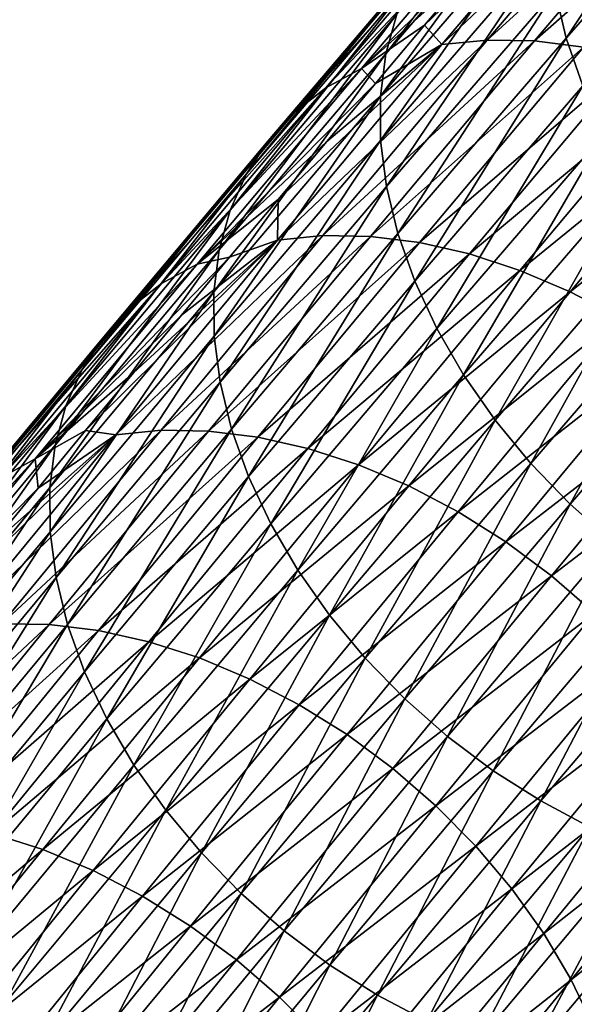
# Model space of a CAD drawing. Header units: millimetres. Extents: x -99 to 221, y -61 to 39.
# Tile 298 of 656: x 27.39 to 30.67, y -30.46 to -24.64. Entities that reach past the tile are written whole.
import ezdxf

# ---------------------------------------------------------------- set-up
doc = ezdxf.new("R2010")
doc.units = ezdxf.units.MM
doc.header["$LTSCALE"] = 33.374815
doc.layers.add('65', color=7, linetype='CONTINUOUS')
doc.layers.add('66', color=7, linetype='CONTINUOUS')

msp = doc.modelspace()

# ---------------------------------------------------------------- linework, layer by layer
at = {"layer": '65', "linetype": 'Continuous'}
for points in [[(30.8682, -23.6304, -41.0866), (29.8844, -24.7882, -39.6543), (31.1347, -23.6049, -40.8824), (30.8682, -23.6304, -41.0866)], [(31.1347, -23.6049, -40.8824), (29.8844, -24.7882, -39.6543), (30.1513, -24.7623, -39.4506), (31.1347, -23.6049, -40.8824)], [(31.1347, -23.6049, -40.8824), (30.1513, -24.7623, -39.4506), (31.4142, -23.6108, -40.6946), (31.1347, -23.6049, -40.8824)], [(31.4142, -23.6108, -40.6946), (30.1513, -24.7623, -39.4506), (30.4312, -24.7678, -39.2634), (31.4142, -23.6108, -40.6946)], [(31.4142, -23.6108, -40.6946), (30.4312, -24.7678, -39.2634), (31.7031, -23.6482, -40.5256), (31.4142, -23.6108, -40.6946)], [(30.0735, -24.3317, -40.4977), (29.7826, -24.675, -40.0736), (30.8682, -23.6304, -41.0866), (30.0735, -24.3317, -40.4977)], [(30.8682, -23.6304, -41.0866), (29.7826, -24.675, -40.0736), (29.8844, -24.7882, -39.6543), (30.8682, -23.6304, -41.0866)], [(31.7031, -23.6482, -40.5256), (30.4312, -24.7678, -39.2634), (30.7205, -24.8047, -39.0951), (31.7031, -23.6482, -40.5256)], [(29.7826, -24.675, -40.0736), (29.4928, -25.0181, -39.6504), (29.8844, -24.7882, -39.6543), (29.7826, -24.675, -40.0736)], [(29.8844, -24.7882, -39.6543), (28.9145, -25.9436, -38.2334), (30.1513, -24.7623, -39.4506), (29.8844, -24.7882, -39.6543)], [(30.1513, -24.7623, -39.4506), (28.9145, -25.9436, -38.2334), (29.1817, -25.9174, -38.0301), (30.1513, -24.7623, -39.4506)], [(30.1513, -24.7623, -39.4506), (29.1817, -25.9174, -38.0301), (30.4312, -24.7678, -39.2634), (30.1513, -24.7623, -39.4506)], [(30.4312, -24.7678, -39.2634), (29.1817, -25.9174, -38.0301), (29.4619, -25.9224, -37.8435), (30.4312, -24.7678, -39.2634)], [(30.4312, -24.7678, -39.2634), (29.4619, -25.9224, -37.8435), (30.7205, -24.8047, -39.0951), (30.4312, -24.7678, -39.2634)], [(29.8844, -24.7882, -39.6543), (28.9171, -25.7037, -38.8072), (28.9145, -25.9436, -38.2334), (29.8844, -24.7882, -39.6543)], [(29.2043, -25.3611, -39.2283), (28.9171, -25.7037, -38.8072), (29.8844, -24.7882, -39.6543), (29.2043, -25.3611, -39.2283)], [(29.4928, -25.0181, -39.6504), (29.2043, -25.3611, -39.2283), (29.8844, -24.7882, -39.6543), (29.4928, -25.0181, -39.6504)], [(30.7205, -24.8047, -39.0951), (29.4619, -25.9224, -37.8435), (29.7517, -25.9588, -37.6759), (30.7205, -24.8047, -39.0951)], [(30.7205, -24.8047, -39.0951), (29.7517, -25.9588, -37.6759), (31.0157, -24.8724, -38.9478), (30.7205, -24.8047, -39.0951)], [(31.0157, -24.8724, -38.9478), (29.7517, -25.9588, -37.6759), (30.0474, -26.0259, -37.5293), (31.0157, -24.8724, -38.9478)], [(31.0157, -24.8724, -38.9478), (30.0474, -26.0259, -37.5293), (31.313, -24.9701, -38.8235), (31.0157, -24.8724, -38.9478)], [(31.313, -24.9701, -38.8235), (30.0474, -26.0259, -37.5293), (30.3453, -26.123, -37.4058), (31.313, -24.9701, -38.8235)], [(31.313, -24.9701, -38.8235), (30.3453, -26.123, -37.4058), (31.6087, -25.0966, -38.7236), (31.313, -24.9701, -38.8235)], [(31.6087, -25.0966, -38.7236), (30.3453, -26.123, -37.4058), (30.6415, -26.2488, -37.3067), (31.6087, -25.0966, -38.7236)], [(31.6087, -25.0966, -38.7236), (30.6415, -26.2488, -37.3067), (31.899, -25.2503, -38.6494), (31.6087, -25.0966, -38.7236)], [(31.899, -25.2503, -38.6494), (30.6415, -26.2488, -37.3067), (30.9325, -26.4017, -37.2334), (31.899, -25.2503, -38.6494)], [(28.9171, -25.7037, -38.8072), (28.631, -26.0459, -38.3871), (28.9145, -25.9436, -38.2334), (28.9171, -25.7037, -38.8072)], [(28.9145, -25.9436, -38.2334), (27.9587, -27.0943, -36.8247), (29.1817, -25.9174, -38.0301), (28.9145, -25.9436, -38.2334)], [(29.1817, -25.9174, -38.0301), (27.9587, -27.0943, -36.8247), (28.2262, -27.0677, -36.6219), (29.1817, -25.9174, -38.0301)], [(29.1817, -25.9174, -38.0301), (28.2262, -27.0677, -36.6219), (29.4619, -25.9224, -37.8435), (29.1817, -25.9174, -38.0301)], [(29.4619, -25.9224, -37.8435), (28.2262, -27.0677, -36.6219), (28.5068, -27.0723, -36.4358), (29.4619, -25.9224, -37.8435)], [(29.4619, -25.9224, -37.8435), (28.5068, -27.0723, -36.4358), (29.7517, -25.9588, -37.6759), (29.4619, -25.9224, -37.8435)], [(28.9145, -25.9436, -38.2334), (27.7804, -27.0699, -37.1335), (27.9587, -27.0943, -36.8247), (28.9145, -25.9436, -38.2334)], [(28.0627, -26.7291, -37.5502), (27.7804, -27.0699, -37.1335), (28.9145, -25.9436, -38.2334), (28.0627, -26.7291, -37.5502)], [(28.3462, -26.3877, -37.9681), (28.0627, -26.7291, -37.5502), (28.9145, -25.9436, -38.2334), (28.3462, -26.3877, -37.9681)], [(28.631, -26.0459, -38.3871), (28.3462, -26.3877, -37.9681), (28.9145, -25.9436, -38.2334), (28.631, -26.0459, -38.3871)], [(29.7517, -25.9588, -37.6759), (28.5068, -27.0723, -36.4358), (28.7971, -27.1081, -36.2688), (29.7517, -25.9588, -37.6759)], [(29.7517, -25.9588, -37.6759), (28.7971, -27.1081, -36.2688), (30.0474, -26.0259, -37.5293), (29.7517, -25.9588, -37.6759)], [(30.0474, -26.0259, -37.5293), (28.7971, -27.1081, -36.2688), (29.0932, -27.1747, -36.1229), (30.0474, -26.0259, -37.5293)], [(30.0474, -26.0259, -37.5293), (29.0932, -27.1747, -36.1229), (30.3453, -26.123, -37.4058), (30.0474, -26.0259, -37.5293)], [(30.3453, -26.123, -37.4058), (29.0932, -27.1747, -36.1229), (29.3915, -27.2712, -36.0001), (30.3453, -26.123, -37.4058)], [(30.3453, -26.123, -37.4058), (29.3915, -27.2712, -36.0001), (30.6415, -26.2488, -37.3067), (30.3453, -26.123, -37.4058)], [(30.6415, -26.2488, -37.3067), (29.3915, -27.2712, -36.0001), (29.6883, -27.3964, -35.9018), (30.6415, -26.2488, -37.3067)], [(30.6415, -26.2488, -37.3067), (29.6883, -27.3964, -35.9018), (30.9325, -26.4017, -37.2334), (30.6415, -26.2488, -37.3067)], [(30.9325, -26.4017, -37.2334), (29.6883, -27.3964, -35.9018), (29.9798, -27.5487, -35.8293), (30.9325, -26.4017, -37.2334)], [(30.9325, -26.4017, -37.2334), (29.9798, -27.5487, -35.8293), (31.2144, -26.5799, -37.1868), (30.9325, -26.4017, -37.2334)], [(31.2144, -26.5799, -37.1868), (29.9798, -27.5487, -35.8293), (30.2622, -27.7263, -35.7835), (31.2144, -26.5799, -37.1868)], [(31.2144, -26.5799, -37.1868), (30.2622, -27.7263, -35.7835), (31.4838, -26.7811, -37.1675), (31.2144, -26.5799, -37.1868)], [(31.4838, -26.7811, -37.1675), (30.2622, -27.7263, -35.7835), (30.5322, -27.9268, -35.765), (31.4838, -26.7811, -37.1675)], [(31.4838, -26.7811, -37.1675), (30.5322, -27.9268, -35.765), (31.7372, -27.0027, -37.1756), (31.4838, -26.7811, -37.1675)], [(31.7372, -27.0027, -37.1756), (30.5322, -27.9268, -35.765), (30.7861, -28.1477, -35.7739), (31.7372, -27.0027, -37.1756)], [(27.2196, -27.7496, -36.3034), (26.9412, -28.0883, -35.8902), (27.9587, -27.0943, -36.8247), (27.2196, -27.7496, -36.3034)], [(27.9587, -27.0943, -36.8247), (26.9412, -28.0883, -35.8902), (27.0173, -28.2379, -35.429), (27.9587, -27.0943, -36.8247)], [(27.9587, -27.0943, -36.8247), (27.0173, -28.2379, -35.429), (28.2262, -27.0677, -36.6219), (27.9587, -27.0943, -36.8247)], [(28.2262, -27.0677, -36.6219), (27.0173, -28.2379, -35.429), (27.2852, -28.2109, -35.2267), (28.2262, -27.0677, -36.6219)], [(27.4994, -27.41, -36.7179), (27.2196, -27.7496, -36.3034), (27.9587, -27.0943, -36.8247), (27.4994, -27.41, -36.7179)], [(28.2262, -27.0677, -36.6219), (27.2852, -28.2109, -35.2267), (28.5068, -27.0723, -36.4358), (28.2262, -27.0677, -36.6219)], [(28.5068, -27.0723, -36.4358), (27.2852, -28.2109, -35.2267), (27.5662, -28.2151, -35.0412), (28.5068, -27.0723, -36.4358)], [(27.7804, -27.0699, -37.1335), (27.4994, -27.41, -36.7179), (27.9587, -27.0943, -36.8247), (27.7804, -27.0699, -37.1335)], [(28.5068, -27.0723, -36.4358), (27.5662, -28.2151, -35.0412), (28.7971, -27.1081, -36.2688), (28.5068, -27.0723, -36.4358)], [(28.7971, -27.1081, -36.2688), (27.5662, -28.2151, -35.0412), (27.8568, -28.2504, -34.8748), (28.7971, -27.1081, -36.2688)], [(28.7971, -27.1081, -36.2688), (27.8568, -28.2504, -34.8748), (29.0932, -27.1747, -36.1229), (28.7971, -27.1081, -36.2688)], [(29.0932, -27.1747, -36.1229), (27.8568, -28.2504, -34.8748), (28.1533, -28.3165, -34.7295), (29.0932, -27.1747, -36.1229)], [(29.0932, -27.1747, -36.1229), (28.1533, -28.3165, -34.7295), (29.3915, -27.2712, -36.0001), (29.0932, -27.1747, -36.1229)], [(29.3915, -27.2712, -36.0001), (28.1533, -28.3165, -34.7295), (28.4521, -28.4125, -34.6073), (29.3915, -27.2712, -36.0001)], [(29.3915, -27.2712, -36.0001), (28.4521, -28.4125, -34.6073), (29.6883, -27.3964, -35.9018), (29.3915, -27.2712, -36.0001)], [(29.6883, -27.3964, -35.9018), (28.4521, -28.4125, -34.6073), (28.7493, -28.5371, -34.5097), (29.6883, -27.3964, -35.9018)], [(29.6883, -27.3964, -35.9018), (28.7493, -28.5371, -34.5097), (29.9798, -27.5487, -35.8293), (29.6883, -27.3964, -35.9018)], [(29.9798, -27.5487, -35.8293), (28.7493, -28.5371, -34.5097), (29.0413, -28.6889, -34.4379), (29.9798, -27.5487, -35.8293)], [(29.9798, -27.5487, -35.8293), (29.0413, -28.6889, -34.4379), (30.2622, -27.7263, -35.7835), (29.9798, -27.5487, -35.8293)], [(30.2622, -27.7263, -35.7835), (29.0413, -28.6889, -34.4379), (29.3242, -28.8658, -34.3928), (30.2622, -27.7263, -35.7835)], [(30.2622, -27.7263, -35.7835), (29.3242, -28.8658, -34.3928), (30.5322, -27.9268, -35.765), (30.2622, -27.7263, -35.7835)], [(30.5322, -27.9268, -35.765), (29.3242, -28.8658, -34.3928), (29.5946, -29.0657, -34.3749), (30.5322, -27.9268, -35.765)], [(30.5322, -27.9268, -35.765), (29.5946, -29.0657, -34.3749), (30.7861, -28.1477, -35.7739), (30.5322, -27.9268, -35.765)], [(30.7861, -28.1477, -35.7739), (29.5946, -29.0657, -34.3749), (29.8491, -29.2861, -34.3846), (30.7861, -28.1477, -35.7739)], [(30.7861, -28.1477, -35.7739), (29.8491, -29.2861, -34.3846), (31.021, -28.3863, -35.8103), (30.7861, -28.1477, -35.7739)], [(27.2852, -28.2109, -35.2267), (26.359, -29.3447, -33.8456), (27.5662, -28.2151, -35.0412), (27.2852, -28.2109, -35.2267)], [(27.5662, -28.2151, -35.0412), (26.359, -29.3447, -33.8456), (26.6403, -29.3484, -33.6605), (27.5662, -28.2151, -35.0412)], [(27.5662, -28.2151, -35.0412), (26.6403, -29.3484, -33.6605), (27.8568, -28.2504, -34.8748), (27.5662, -28.2151, -35.0412)], [(27.8568, -28.2504, -34.8748), (26.6403, -29.3484, -33.6605), (26.9313, -29.3833, -33.4946), (27.8568, -28.2504, -34.8748)], [(27.8568, -28.2504, -34.8748), (26.9313, -29.3833, -33.4946), (28.1533, -28.3165, -34.7295), (27.8568, -28.2504, -34.8748)], [(28.1533, -28.3165, -34.7295), (26.9313, -29.3833, -33.4946), (27.2282, -29.4489, -33.35), (28.1533, -28.3165, -34.7295)], [(28.1533, -28.3165, -34.7295), (27.2282, -29.4489, -33.35), (28.4521, -28.4125, -34.6073), (28.1533, -28.3165, -34.7295)], [(28.4521, -28.4125, -34.6073), (27.2282, -29.4489, -33.35), (27.5274, -29.5444, -33.2283), (28.4521, -28.4125, -34.6073)], [(28.4521, -28.4125, -34.6073), (27.5274, -29.5444, -33.2283), (28.7493, -28.5371, -34.5097), (28.4521, -28.4125, -34.6073)], [(31.021, -28.3863, -35.8103), (29.8491, -29.2861, -34.3846), (30.0843, -29.5242, -34.4217), (31.021, -28.3863, -35.8103)], [(31.021, -28.3863, -35.8103), (30.0843, -29.5242, -34.4217), (31.2337, -28.6396, -35.8736), (31.021, -28.3863, -35.8103)], [(28.7493, -28.5371, -34.5097), (27.5274, -29.5444, -33.2283), (27.825, -29.6686, -33.1313), (28.7493, -28.5371, -34.5097)], [(28.7493, -28.5371, -34.5097), (27.825, -29.6686, -33.1313), (29.0413, -28.6889, -34.4379), (28.7493, -28.5371, -34.5097)], [(31.2337, -28.6396, -35.8736), (30.0843, -29.5242, -34.4217), (30.2975, -29.7769, -34.4856), (31.2337, -28.6396, -35.8736)], [(31.2337, -28.6396, -35.8736), (30.2975, -29.7769, -34.4856), (31.4217, -28.9043, -35.9631), (31.2337, -28.6396, -35.8736)], [(29.0413, -28.6889, -34.4379), (27.825, -29.6686, -33.1313), (28.1173, -29.8198, -33.0601), (29.0413, -28.6889, -34.4379)], [(29.0413, -28.6889, -34.4379), (28.1173, -29.8198, -33.0601), (29.3242, -28.8658, -34.3928), (29.0413, -28.6889, -34.4379)], [(29.3242, -28.8658, -34.3928), (28.1173, -29.8198, -33.0601), (28.4007, -29.9963, -33.0156), (29.3242, -28.8658, -34.3928)], [(29.3242, -28.8658, -34.3928), (28.4007, -29.9963, -33.0156), (29.5946, -29.0657, -34.3749), (29.3242, -28.8658, -34.3928)], [(31.4217, -28.9043, -35.9631), (30.2975, -29.7769, -34.4856), (30.4859, -30.0411, -34.5757), (31.4217, -28.9043, -35.9631)], [(31.4217, -28.9043, -35.9631), (30.4859, -30.0411, -34.5757), (31.5825, -29.1771, -36.0776), (31.4217, -28.9043, -35.9631)], [(29.5946, -29.0657, -34.3749), (28.4007, -29.9963, -33.0156), (28.6715, -30.1957, -32.9983), (29.5946, -29.0657, -34.3749)], [(29.5946, -29.0657, -34.3749), (28.6715, -30.1957, -32.9983), (29.8491, -29.2861, -34.3846), (29.5946, -29.0657, -34.3749)], [(31.5825, -29.1771, -36.0776), (30.4859, -30.0411, -34.5757), (30.6471, -30.3135, -34.6907), (31.5825, -29.1771, -36.0776)], [(31.5825, -29.1771, -36.0776), (30.6471, -30.3135, -34.6907), (31.7141, -29.4546, -36.2157), (31.5825, -29.1771, -36.0776)], [(29.8491, -29.2861, -34.3846), (28.6715, -30.1957, -32.9983), (28.9263, -30.4157, -33.0085), (29.8491, -29.2861, -34.3846)], [(29.8491, -29.2861, -34.3846), (28.9263, -30.4157, -33.0085), (30.0843, -29.5242, -34.4217), (29.8491, -29.2861, -34.3846)], [(27.2282, -29.4489, -33.35), (26.3182, -30.5697, -31.9852), (27.5274, -29.5444, -33.2283), (27.2282, -29.4489, -33.35)], [(31.7141, -29.4546, -36.2157), (30.6471, -30.3135, -34.6907), (30.7791, -30.5906, -34.8293), (31.7141, -29.4546, -36.2157)], [(27.5274, -29.5444, -33.2283), (26.3182, -30.5697, -31.9852), (26.6177, -30.6647, -31.8641), (27.5274, -29.5444, -33.2283)], [(27.5274, -29.5444, -33.2283), (26.6177, -30.6647, -31.8641), (27.825, -29.6686, -33.1313), (27.5274, -29.5444, -33.2283)], [(30.0843, -29.5242, -34.4217), (28.9263, -30.4157, -33.0085), (29.1619, -30.6533, -33.0461), (30.0843, -29.5242, -34.4217)], [(30.0843, -29.5242, -34.4217), (29.1619, -30.6533, -33.0461), (30.2975, -29.7769, -34.4856), (30.0843, -29.5242, -34.4217)], [(27.825, -29.6686, -33.1313), (26.6177, -30.6647, -31.8641), (26.9156, -30.7884, -31.7675), (27.825, -29.6686, -33.1313)], [(27.825, -29.6686, -33.1313), (26.9156, -30.7884, -31.7675), (28.1173, -29.8198, -33.0601), (27.825, -29.6686, -33.1313)], [(30.2975, -29.7769, -34.4856), (29.1619, -30.6533, -33.0461), (29.3755, -30.9056, -33.1106), (30.2975, -29.7769, -34.4856)], [(30.2975, -29.7769, -34.4856), (29.3755, -30.9056, -33.1106), (30.4859, -30.0411, -34.5757), (30.2975, -29.7769, -34.4856)], [(28.1173, -29.8198, -33.0601), (26.9156, -30.7884, -31.7675), (27.2083, -30.9393, -31.6968), (28.1173, -29.8198, -33.0601)], [(28.1173, -29.8198, -33.0601), (27.2083, -30.9393, -31.6968), (28.4007, -29.9963, -33.0156), (28.1173, -29.8198, -33.0601)], [(28.4007, -29.9963, -33.0156), (27.2083, -30.9393, -31.6968), (27.492, -31.1153, -31.6528), (28.4007, -29.9963, -33.0156)], [(28.4007, -29.9963, -33.0156), (27.492, -31.1153, -31.6528), (28.6715, -30.1957, -32.9983), (28.4007, -29.9963, -33.0156)], [(30.4859, -30.0411, -34.5757), (29.3755, -30.9056, -33.1106), (29.5641, -31.1694, -33.2011), (30.4859, -30.0411, -34.5757)], [(30.4859, -30.0411, -34.5757), (29.5641, -31.1694, -33.2011), (30.6471, -30.3135, -34.6907), (30.4859, -30.0411, -34.5757)], [(28.6715, -30.1957, -32.9983), (27.492, -31.1153, -31.6528), (27.7631, -31.3144, -31.6359), (28.6715, -30.1957, -32.9983)], [(28.6715, -30.1957, -32.9983), (27.7631, -31.3144, -31.6359), (28.9263, -30.4157, -33.0085), (28.6715, -30.1957, -32.9983)], [(30.6471, -30.3135, -34.6907), (29.5641, -31.1694, -33.2011), (29.7256, -31.4415, -33.3165), (30.6471, -30.3135, -34.6907)], [(30.6471, -30.3135, -34.6907), (29.7256, -31.4415, -33.3165), (30.7791, -30.5906, -34.8293), (30.6471, -30.3135, -34.6907)], [(28.9263, -30.4157, -33.0085), (27.7631, -31.3144, -31.6359), (28.0182, -31.534, -31.6466), (28.9263, -30.4157, -33.0085)], [(28.9263, -30.4157, -33.0085), (28.0182, -31.534, -31.6466), (29.1619, -30.6533, -33.0461), (28.9263, -30.4157, -33.0085)]]:
    msp.add_3dface(points, dxfattribs=at)
at = {"layer": '66', "linetype": 'Continuous'}
for points in [[(31.5602, -23.3203, -46.4873), (30.619, -24.7514, -45.2156), (30.5524, -24.4726, -45.039), (31.5602, -23.3203, -46.4873)], [(31.6261, -23.6, -46.6628), (30.619, -24.7514, -45.2156), (31.5602, -23.3203, -46.4873), (31.6261, -23.6, -46.6628)], [(30.5503, -23.686, -44.4117), (29.5535, -24.8432, -42.9698), (30.6155, -23.4515, -44.179), (30.5503, -23.686, -44.4117)], [(30.6155, -23.4515, -44.179), (29.5535, -24.8432, -42.9698), (29.6184, -24.6091, -42.7365), (30.6155, -23.4515, -44.179)], [(31.6261, -23.6, -46.6628), (30.7176, -25.0328, -45.3722), (30.619, -24.7514, -45.2156), (31.6261, -23.6, -46.6628)], [(30.5178, -23.9365, -44.6344), (29.5215, -25.0931, -43.1932), (30.5503, -23.686, -44.4117), (30.5178, -23.9365, -44.6344)], [(30.5503, -23.686, -44.4117), (29.5215, -25.0931, -43.1932), (29.5535, -24.8432, -42.9698), (30.5503, -23.686, -44.4117)], [(30.1842, -23.887, -41.7647), (29.1999, -25.0454, -40.3316), (30.3933, -23.7713, -41.5274), (30.1842, -23.887, -41.7647)], [(29.1999, -25.0454, -40.3316), (29.4091, -24.9296, -40.0945), (30.3933, -23.7713, -41.5274), (29.1999, -25.0454, -40.3316)], [(29.4091, -24.9296, -40.0945), (30.3657, -23.9882, -40.9228), (30.3933, -23.7713, -41.5274), (29.4091, -24.9296, -40.0945)], [(30, -24.0305, -42.0073), (29.0156, -25.189, -40.5742), (30.1842, -23.887, -41.7647), (30, -24.0305, -42.0073)], [(30.1842, -23.887, -41.7647), (29.0156, -25.189, -40.5742), (29.1999, -25.0454, -40.3316), (30.1842, -23.887, -41.7647)], [(30.5178, -23.9365, -44.6344), (29.5227, -25.3558, -43.4039), (29.5215, -25.0931, -43.1932), (30.5178, -23.9365, -44.6344)], [(30.5185, -24.1998, -44.8444), (29.5227, -25.3558, -43.4039), (30.5178, -23.9365, -44.6344), (30.5185, -24.1998, -44.8444)], [(30.0735, -24.3317, -40.4977), (30.3657, -23.9882, -40.9228), (29.4091, -24.9296, -40.0945), (30.0735, -24.3317, -40.4977)], [(29.843, -24.2002, -42.2522), (28.8587, -25.3586, -40.8192), (30, -24.0305, -42.0073), (29.843, -24.2002, -42.2522)], [(30, -24.0305, -42.0073), (28.8587, -25.3586, -40.8192), (29.0156, -25.189, -40.5742), (30, -24.0305, -42.0073)], [(29.7153, -24.3939, -42.4963), (28.7311, -25.5521, -41.0635), (29.843, -24.2002, -42.2522), (29.7153, -24.3939, -42.4963)], [(29.843, -24.2002, -42.2522), (28.7311, -25.5521, -41.0635), (28.8587, -25.3586, -40.8192), (29.843, -24.2002, -42.2522)], [(30.5185, -24.1998, -44.8444), (29.5572, -25.6278, -43.5994), (29.5227, -25.3558, -43.4039), (30.5185, -24.1998, -44.8444)], [(30.5524, -24.4726, -45.039), (29.5572, -25.6278, -43.5994), (30.5185, -24.1998, -44.8444), (30.5524, -24.4726, -45.039)], [(29.7826, -24.675, -40.0736), (30.0735, -24.3317, -40.4977), (29.4091, -24.9296, -40.0945), (29.7826, -24.675, -40.0736)], [(29.6184, -24.6091, -42.7365), (28.6344, -25.767, -41.3041), (29.7153, -24.3939, -42.4963), (29.6184, -24.6091, -42.7365)], [(29.7153, -24.3939, -42.4963), (28.6344, -25.767, -41.3041), (28.7311, -25.5521, -41.0635), (29.7153, -24.3939, -42.4963)], [(30.5524, -24.4726, -45.039), (29.6245, -25.9059, -43.777), (29.5572, -25.6278, -43.5994), (30.5524, -24.4726, -45.039)], [(30.619, -24.7514, -45.2156), (29.6245, -25.9059, -43.777), (30.5524, -24.4726, -45.039), (30.619, -24.7514, -45.2156)], [(29.5535, -24.8432, -42.9698), (28.5699, -26.0007, -41.5378), (29.6184, -24.6091, -42.7365), (29.5535, -24.8432, -42.9698)], [(29.6184, -24.6091, -42.7365), (28.5699, -26.0007, -41.5378), (28.6344, -25.767, -41.3041), (29.6184, -24.6091, -42.7365)], [(29.4928, -25.0181, -39.6504), (29.7826, -24.675, -40.0736), (29.4091, -24.9296, -40.0945), (29.4928, -25.0181, -39.6504)], [(30.619, -24.7514, -45.2156), (29.7238, -26.1864, -43.9347), (29.6245, -25.9059, -43.777), (30.619, -24.7514, -45.2156)], [(30.7176, -25.0328, -45.3722), (29.7238, -26.1864, -43.9347), (30.619, -24.7514, -45.2156), (30.7176, -25.0328, -45.3722)], [(29.5215, -25.0931, -43.1932), (28.5382, -26.2502, -41.7618), (29.5535, -24.8432, -42.9698), (29.5215, -25.0931, -43.1932)], [(29.5535, -24.8432, -42.9698), (28.5382, -26.2502, -41.7618), (28.5699, -26.0007, -41.5378), (29.5535, -24.8432, -42.9698)], [(29.1999, -25.0454, -40.3316), (28.2293, -26.2015, -38.9098), (29.4091, -24.9296, -40.0945), (29.1999, -25.0454, -40.3316)], [(28.2293, -26.2015, -38.9098), (28.4387, -26.0856, -38.6729), (29.4091, -24.9296, -40.0945), (28.2293, -26.2015, -38.9098)], [(28.4387, -26.0856, -38.6729), (29.4928, -25.0181, -39.6504), (29.4091, -24.9296, -40.0945), (28.4387, -26.0856, -38.6729)], [(29.0156, -25.189, -40.5742), (28.045, -26.3451, -39.1524), (29.1999, -25.0454, -40.3316), (29.0156, -25.189, -40.5742)], [(29.1999, -25.0454, -40.3316), (28.045, -26.3451, -39.1524), (28.2293, -26.2015, -38.9098), (29.1999, -25.0454, -40.3316)], [(29.2043, -25.3611, -39.2283), (29.4928, -25.0181, -39.6504), (28.4387, -26.0856, -38.6729), (29.2043, -25.3611, -39.2283)], [(30.7176, -25.0328, -45.3722), (29.8538, -26.4659, -44.0703), (29.7238, -26.1864, -43.9347), (30.7176, -25.0328, -45.3722)], [(30.8468, -25.3132, -45.5067), (29.8538, -26.4659, -44.0703), (30.7176, -25.0328, -45.3722), (30.8468, -25.3132, -45.5067)], [(29.5215, -25.0931, -43.1932), (28.5399, -26.5123, -41.9732), (28.5382, -26.2502, -41.7618), (29.5215, -25.0931, -43.1932)], [(29.5227, -25.3558, -43.4039), (28.5399, -26.5123, -41.9732), (29.5215, -25.0931, -43.1932), (29.5227, -25.3558, -43.4039)], [(28.8587, -25.3586, -40.8192), (27.8882, -26.5147, -39.3974), (29.0156, -25.189, -40.5742), (28.8587, -25.3586, -40.8192)], [(29.0156, -25.189, -40.5742), (27.8882, -26.5147, -39.3974), (28.045, -26.3451, -39.1524), (29.0156, -25.189, -40.5742)], [(28.7311, -25.5521, -41.0635), (27.7606, -26.7081, -39.6418), (28.8587, -25.3586, -40.8192), (28.7311, -25.5521, -41.0635)], [(28.8587, -25.3586, -40.8192), (27.7606, -26.7081, -39.6418), (27.8882, -26.5147, -39.3974), (28.8587, -25.3586, -40.8192)], [(29.5227, -25.3558, -43.4039), (28.5749, -26.7837, -42.1694), (28.5399, -26.5123, -41.9732), (29.5227, -25.3558, -43.4039)], [(29.5572, -25.6278, -43.5994), (28.5749, -26.7837, -42.1694), (29.5227, -25.3558, -43.4039), (29.5572, -25.6278, -43.5994)], [(30.8468, -25.3132, -45.5067), (30.0128, -26.7408, -44.1822), (29.8538, -26.4659, -44.0703), (30.8468, -25.3132, -45.5067)], [(31.0051, -25.589, -45.6174), (30.0128, -26.7408, -44.1822), (30.8468, -25.3132, -45.5067), (31.0051, -25.589, -45.6174)], [(28.9171, -25.7037, -38.8072), (29.2043, -25.3611, -39.2283), (28.4387, -26.0856, -38.6729), (28.9171, -25.7037, -38.8072)], [(28.6344, -25.767, -41.3041), (27.6641, -26.9229, -39.8826), (28.7311, -25.5521, -41.0635), (28.6344, -25.767, -41.3041)], [(28.7311, -25.5521, -41.0635), (27.6641, -26.9229, -39.8826), (27.7606, -26.7081, -39.6418), (28.7311, -25.5521, -41.0635)], [(31.0051, -25.589, -45.6174), (30.199, -27.0077, -44.2689), (30.0128, -26.7408, -44.1822), (31.0051, -25.589, -45.6174)], [(31.1904, -25.8569, -45.703), (30.199, -27.0077, -44.2689), (31.0051, -25.589, -45.6174), (31.1904, -25.8569, -45.703)], [(29.5572, -25.6278, -43.5994), (28.6428, -27.0611, -42.3479), (28.5749, -26.7837, -42.1694), (29.5572, -25.6278, -43.5994)], [(29.6245, -25.9059, -43.777), (28.6428, -27.0611, -42.3479), (29.5572, -25.6278, -43.5994), (29.6245, -25.9059, -43.777)], [(28.631, -26.0459, -38.3871), (28.9171, -25.7037, -38.8072), (28.4387, -26.0856, -38.6729), (28.631, -26.0459, -38.3871)], [(28.5699, -26.0007, -41.5378), (27.5997, -27.1563, -40.1166), (28.6344, -25.767, -41.3041), (28.5699, -26.0007, -41.5378)], [(28.6344, -25.767, -41.3041), (27.5997, -27.1563, -40.1166), (27.6641, -26.9229, -39.8826), (28.6344, -25.767, -41.3041)], [(31.1904, -25.8569, -45.703), (30.4098, -27.2632, -44.3295), (30.199, -27.0077, -44.2689), (31.1904, -25.8569, -45.703)], [(31.4005, -26.1133, -45.7623), (30.4098, -27.2632, -44.3295), (31.1904, -25.8569, -45.703), (31.4005, -26.1133, -45.7623)], [(29.6245, -25.9059, -43.777), (28.7426, -27.3409, -42.5064), (28.6428, -27.0611, -42.3479), (29.6245, -25.9059, -43.777)], [(29.7238, -26.1864, -43.9347), (28.7426, -27.3409, -42.5064), (29.6245, -25.9059, -43.777), (29.7238, -26.1864, -43.9347)], [(28.5382, -26.2502, -41.7618), (27.5684, -27.4054, -40.3411), (28.5699, -26.0007, -41.5378), (28.5382, -26.2502, -41.7618)], [(28.5699, -26.0007, -41.5378), (27.5684, -27.4054, -40.3411), (27.5997, -27.1563, -40.1166), (28.5699, -26.0007, -41.5378)], [(27.4824, -27.2368, -37.2635), (28.631, -26.0459, -38.3871), (28.4387, -26.0856, -38.6729), (27.4824, -27.2368, -37.2635)], [(28.3462, -26.3877, -37.9681), (28.631, -26.0459, -38.3871), (27.4824, -27.2368, -37.2635), (28.3462, -26.3877, -37.9681)], [(28.2293, -26.2015, -38.9098), (27.2729, -27.3529, -37.5002), (28.4387, -26.0856, -38.6729), (28.2293, -26.2015, -38.9098)], [(27.2729, -27.3529, -37.5002), (27.4824, -27.2368, -37.2635), (28.4387, -26.0856, -38.6729), (27.2729, -27.3529, -37.5002)], [(31.4005, -26.1133, -45.7623), (30.6428, -27.5041, -44.363), (30.4098, -27.2632, -44.3295), (31.4005, -26.1133, -45.7623)], [(31.6326, -26.3551, -45.7947), (30.6428, -27.5041, -44.363), (31.4005, -26.1133, -45.7623), (31.6326, -26.3551, -45.7947)], [(28.045, -26.3451, -39.1524), (27.0885, -27.4967, -37.7426), (28.2293, -26.2015, -38.9098), (28.045, -26.3451, -39.1524)], [(28.2293, -26.2015, -38.9098), (27.0885, -27.4967, -37.7426), (27.2729, -27.3529, -37.5002), (28.2293, -26.2015, -38.9098)], [(29.7238, -26.1864, -43.9347), (28.8733, -27.6197, -42.643), (28.7426, -27.3409, -42.5064), (29.7238, -26.1864, -43.9347)], [(29.8538, -26.4659, -44.0703), (28.8733, -27.6197, -42.643), (29.7238, -26.1864, -43.9347), (29.8538, -26.4659, -44.0703)], [(28.5382, -26.2502, -41.7618), (27.5704, -27.6671, -40.553), (27.5684, -27.4054, -40.3411), (28.5382, -26.2502, -41.7618)], [(28.5399, -26.5123, -41.9732), (27.5704, -27.6671, -40.553), (28.5382, -26.2502, -41.7618), (28.5399, -26.5123, -41.9732)], [(27.8882, -26.5147, -39.3974), (26.9316, -27.6663, -37.9875), (28.045, -26.3451, -39.1524), (27.8882, -26.5147, -39.3974)], [(28.045, -26.3451, -39.1524), (26.9316, -27.6663, -37.9875), (27.0885, -27.4967, -37.7426), (28.045, -26.3451, -39.1524)], [(28.0627, -26.7291, -37.5502), (28.3462, -26.3877, -37.9681), (27.4824, -27.2368, -37.2635), (28.0627, -26.7291, -37.5502)], [(31.6326, -26.3551, -45.7947), (30.8948, -27.7273, -44.3692), (30.6428, -27.5041, -44.363), (31.6326, -26.3551, -45.7947)], [(29.8538, -26.4659, -44.0703), (29.033, -27.8938, -42.7559), (28.8733, -27.6197, -42.643), (29.8538, -26.4659, -44.0703)], [(30.0128, -26.7408, -44.1822), (29.033, -27.8938, -42.7559), (29.8538, -26.4659, -44.0703), (30.0128, -26.7408, -44.1822)], [(27.7606, -26.7081, -39.6418), (26.8041, -27.8597, -38.232), (27.8882, -26.5147, -39.3974), (27.7606, -26.7081, -39.6418)], [(27.8882, -26.5147, -39.3974), (26.8041, -27.8597, -38.232), (26.9316, -27.6663, -37.9875), (27.8882, -26.5147, -39.3974)], [(28.5399, -26.5123, -41.9732), (27.6058, -27.938, -40.7498), (27.5704, -27.6671, -40.553), (28.5399, -26.5123, -41.9732)], [(28.5749, -26.7837, -42.1694), (27.6058, -27.938, -40.7498), (28.5399, -26.5123, -41.9732), (28.5749, -26.7837, -42.1694)], [(27.6641, -26.9229, -39.8826), (26.7076, -28.0743, -38.4729), (27.7606, -26.7081, -39.6418), (27.6641, -26.9229, -39.8826)], [(27.7606, -26.7081, -39.6418), (26.7076, -28.0743, -38.4729), (26.8041, -27.8597, -38.232), (27.7606, -26.7081, -39.6418)], [(27.7804, -27.0699, -37.1335), (28.0627, -26.7291, -37.5502), (27.4824, -27.2368, -37.2635), (27.7804, -27.0699, -37.1335)], [(30.0128, -26.7408, -44.1822), (29.2199, -28.1598, -42.8437), (29.033, -27.8938, -42.7559), (30.0128, -26.7408, -44.1822)], [(30.199, -27.0077, -44.2689), (29.2199, -28.1598, -42.8437), (30.0128, -26.7408, -44.1822), (30.199, -27.0077, -44.2689)], [(28.5749, -26.7837, -42.1694), (27.6741, -28.2149, -40.929), (27.6058, -27.938, -40.7498), (28.5749, -26.7837, -42.1694)], [(28.6428, -27.0611, -42.3479), (27.6741, -28.2149, -40.929), (28.5749, -26.7837, -42.1694), (28.6428, -27.0611, -42.3479)], [(27.5997, -27.1563, -40.1166), (26.6434, -28.3075, -38.7072), (27.6641, -26.9229, -39.8826), (27.5997, -27.1563, -40.1166)], [(27.6641, -26.9229, -39.8826), (26.6434, -28.3075, -38.7072), (26.7076, -28.0743, -38.4729), (27.6641, -26.9229, -39.8826)], [(30.199, -27.0077, -44.2689), (29.4315, -28.4145, -42.9053), (29.2199, -28.1598, -42.8437), (30.199, -27.0077, -44.2689)], [(30.4098, -27.2632, -44.3295), (29.4315, -28.4145, -42.9053), (30.199, -27.0077, -44.2689), (30.4098, -27.2632, -44.3295)], [(27.4994, -27.41, -36.7179), (27.7804, -27.0699, -37.1335), (27.4824, -27.2368, -37.2635), (27.4994, -27.41, -36.7179)], [(28.6428, -27.0611, -42.3479), (27.7745, -28.4941, -41.0883), (27.6741, -28.2149, -40.929), (28.6428, -27.0611, -42.3479)], [(28.7426, -27.3409, -42.5064), (27.7745, -28.4941, -41.0883), (28.6428, -27.0611, -42.3479), (28.7426, -27.3409, -42.5064)], [(27.5684, -27.4054, -40.3411), (26.6122, -28.5564, -38.9319), (27.5997, -27.1563, -40.1166), (27.5684, -27.4054, -40.3411)], [(27.5997, -27.1563, -40.1166), (26.6122, -28.5564, -38.9319), (26.6434, -28.3075, -38.7072), (27.5997, -27.1563, -40.1166)], [(26.3309, -28.4974, -36.1035), (26.5405, -28.3811, -35.8671), (27.4824, -27.2368, -37.2635), (26.3309, -28.4974, -36.1035)], [(27.2729, -27.3529, -37.5002), (26.3309, -28.4974, -36.1035), (27.4824, -27.2368, -37.2635), (27.2729, -27.3529, -37.5002)], [(26.5405, -28.3811, -35.8671), (27.4994, -27.41, -36.7179), (27.4824, -27.2368, -37.2635), (26.5405, -28.3811, -35.8671)], [(30.4098, -27.2632, -44.3295), (29.6651, -28.6545, -42.94), (29.4315, -28.4145, -42.9053), (30.4098, -27.2632, -44.3295)], [(30.6428, -27.5041, -44.363), (29.6651, -28.6545, -42.94), (30.4098, -27.2632, -44.3295), (30.6428, -27.5041, -44.363)], [(28.7426, -27.3409, -42.5064), (27.9057, -28.7721, -41.2257), (27.7745, -28.4941, -41.0883), (28.7426, -27.3409, -42.5064)], [(28.8733, -27.6197, -42.643), (27.9057, -28.7721, -41.2257), (28.7426, -27.3409, -42.5064), (28.8733, -27.6197, -42.643)], [(27.2196, -27.7496, -36.3034), (27.4994, -27.41, -36.7179), (26.5405, -28.3811, -35.8671), (27.2196, -27.7496, -36.3034)], [(27.5684, -27.4054, -40.3411), (26.6145, -28.8178, -39.1442), (26.6122, -28.5564, -38.9319), (27.5684, -27.4054, -40.3411)], [(27.5704, -27.6671, -40.553), (26.6145, -28.8178, -39.1442), (27.5684, -27.4054, -40.3411), (27.5704, -27.6671, -40.553)], [(30.6428, -27.5041, -44.363), (29.9179, -28.8769, -42.9472), (29.6651, -28.6545, -42.94), (30.6428, -27.5041, -44.363)], [(30.8948, -27.7273, -44.3692), (29.9179, -28.8769, -42.9472), (30.6428, -27.5041, -44.363), (30.8948, -27.7273, -44.3692)], [(28.8733, -27.6197, -42.643), (28.066, -29.0455, -41.3394), (27.9057, -28.7721, -41.2257), (28.8733, -27.6197, -42.643)], [(29.033, -27.8938, -42.7559), (28.066, -29.0455, -41.3394), (28.8733, -27.6197, -42.643), (29.033, -27.8938, -42.7559)], [(27.5704, -27.6671, -40.553), (26.6503, -29.0884, -39.3415), (26.6145, -28.8178, -39.1442), (27.5704, -27.6671, -40.553)], [(27.6058, -27.938, -40.7498), (26.6503, -29.0884, -39.3415), (27.5704, -27.6671, -40.553), (27.6058, -27.938, -40.7498)], [(30.8948, -27.7273, -44.3692), (30.1867, -29.0788, -42.9269), (29.9179, -28.8769, -42.9472), (30.8948, -27.7273, -44.3692)], [(31.1629, -27.9301, -44.3479), (30.1867, -29.0788, -42.9269), (30.8948, -27.7273, -44.3692), (31.1629, -27.9301, -44.3479)], [(29.033, -27.8938, -42.7559), (28.2535, -29.3109, -41.4282), (28.066, -29.0455, -41.3394), (29.033, -27.8938, -42.7559)], [(29.2199, -28.1598, -42.8437), (28.2535, -29.3109, -41.4282), (29.033, -27.8938, -42.7559), (29.2199, -28.1598, -42.8437)], [(27.6058, -27.938, -40.7498), (26.7189, -29.3647, -39.5212), (26.6503, -29.0884, -39.3415), (27.6058, -27.938, -40.7498)], [(27.6741, -28.2149, -40.929), (26.7189, -29.3647, -39.5212), (27.6058, -27.938, -40.7498), (27.6741, -28.2149, -40.929)], [(31.1629, -27.9301, -44.3479), (30.468, -29.2577, -42.8794), (30.1867, -29.0788, -42.9269), (31.1629, -27.9301, -44.3479)], [(31.4435, -28.1098, -44.2993), (30.468, -29.2577, -42.8794), (31.1629, -27.9301, -44.3479), (31.4435, -28.1098, -44.2993)], [(31.4435, -28.1098, -44.2993), (30.7583, -29.4114, -42.8052), (30.468, -29.2577, -42.8794), (31.4435, -28.1098, -44.2993)], [(29.2199, -28.1598, -42.8437), (28.4657, -29.5648, -41.4907), (28.2535, -29.3109, -41.4282), (29.2199, -28.1598, -42.8437)], [(29.4315, -28.4145, -42.9053), (28.4657, -29.5648, -41.4907), (29.2199, -28.1598, -42.8437), (29.4315, -28.4145, -42.9053)], [(27.6741, -28.2149, -40.929), (26.8197, -29.6435, -39.6811), (26.7189, -29.3647, -39.5212), (27.6741, -28.2149, -40.929)], [(27.7745, -28.4941, -41.0883), (26.8197, -29.6435, -39.6811), (27.6741, -28.2149, -40.929), (27.7745, -28.4941, -41.0883)], [(29.4315, -28.4145, -42.9053), (28.7, -29.804, -41.5263), (28.4657, -29.5648, -41.4907), (29.4315, -28.4145, -42.9053)], [(29.6651, -28.6545, -42.94), (28.7, -29.804, -41.5263), (29.4315, -28.4145, -42.9053), (29.6651, -28.6545, -42.94)], [(27.7745, -28.4941, -41.0883), (26.9514, -29.921, -39.8192), (26.8197, -29.6435, -39.6811), (27.7745, -28.4941, -41.0883)], [(27.9057, -28.7721, -41.2257), (26.9514, -29.921, -39.8192), (27.7745, -28.4941, -41.0883), (27.9057, -28.7721, -41.2257)], [(29.6651, -28.6545, -42.94), (28.9534, -30.0256, -41.5345), (28.7, -29.804, -41.5263), (29.6651, -28.6545, -42.94)], [(29.9179, -28.8769, -42.9472), (28.9534, -30.0256, -41.5345), (29.6651, -28.6545, -42.94), (29.9179, -28.8769, -42.9472)], [(27.9057, -28.7721, -41.2257), (27.1122, -30.1938, -39.9337), (26.9514, -29.921, -39.8192), (27.9057, -28.7721, -41.2257)], [(28.066, -29.0455, -41.3394), (27.1122, -30.1938, -39.9337), (27.9057, -28.7721, -41.2257), (28.066, -29.0455, -41.3394)], [(29.9179, -28.8769, -42.9472), (29.2228, -30.2268, -41.5151), (28.9534, -30.0256, -41.5345), (29.9179, -28.8769, -42.9472)], [(30.1867, -29.0788, -42.9269), (29.2228, -30.2268, -41.5151), (29.9179, -28.8769, -42.9472), (30.1867, -29.0788, -42.9269)], [(28.066, -29.0455, -41.3394), (27.3001, -30.4585, -40.0231), (27.1122, -30.1938, -39.9337), (28.066, -29.0455, -41.3394)], [(28.2535, -29.3109, -41.4282), (27.3001, -30.4585, -40.0231), (28.066, -29.0455, -41.3394), (28.2535, -29.3109, -41.4282)], [(30.1867, -29.0788, -42.9269), (29.5047, -30.405, -41.4685), (29.2228, -30.2268, -41.5151), (30.1867, -29.0788, -42.9269)], [(30.468, -29.2577, -42.8794), (29.5047, -30.405, -41.4685), (30.1867, -29.0788, -42.9269), (30.468, -29.2577, -42.8794)], [(30.468, -29.2577, -42.8794), (29.7957, -30.5579, -41.3952), (29.5047, -30.405, -41.4685), (30.468, -29.2577, -42.8794)], [(30.7583, -29.4114, -42.8052), (29.7957, -30.5579, -41.3952), (30.468, -29.2577, -42.8794), (30.7583, -29.4114, -42.8052)], [(28.2535, -29.3109, -41.4282), (27.5129, -30.7118, -40.0865), (27.3001, -30.4585, -40.0231), (28.2535, -29.3109, -41.4282)], [(28.4657, -29.5648, -41.4907), (27.5129, -30.7118, -40.0865), (28.2535, -29.3109, -41.4282), (28.4657, -29.5648, -41.4907)], [(30.7583, -29.4114, -42.8052), (30.0919, -30.6838, -41.2962), (29.7957, -30.5579, -41.3952), (30.7583, -29.4114, -42.8052)], [(31.054, -29.5379, -42.7053), (30.0919, -30.6838, -41.2962), (30.7583, -29.4114, -42.8052), (31.054, -29.5379, -42.7053)], [(31.054, -29.5379, -42.7053), (30.3898, -30.7808, -41.1726), (30.0919, -30.6838, -41.2962), (31.054, -29.5379, -42.7053)], [(31.3513, -29.6356, -42.581), (30.3898, -30.7808, -41.1726), (31.054, -29.5379, -42.7053), (31.3513, -29.6356, -42.581)], [(28.4657, -29.5648, -41.4907), (27.7477, -30.9504, -40.1228), (27.5129, -30.7118, -40.0865), (28.4657, -29.5648, -41.4907)], [(28.7, -29.804, -41.5263), (27.7477, -30.9504, -40.1228), (28.4657, -29.5648, -41.4907), (28.7, -29.804, -41.5263)], [(31.3513, -29.6356, -42.581), (30.6855, -30.848, -41.0261), (30.3898, -30.7808, -41.1726), (31.3513, -29.6356, -42.581)], [(28.7, -29.804, -41.5263), (28.0017, -31.1713, -40.1318), (27.7477, -30.9504, -40.1228), (28.7, -29.804, -41.5263)], [(28.9534, -30.0256, -41.5345), (28.0017, -31.1713, -40.1318), (28.7, -29.804, -41.5263), (28.9534, -30.0256, -41.5345)], [(28.9534, -30.0256, -41.5345), (28.2716, -31.3718, -40.1133), (28.0017, -31.1713, -40.1318), (28.9534, -30.0256, -41.5345)], [(29.2228, -30.2268, -41.5151), (28.2716, -31.3718, -40.1133), (28.9534, -30.0256, -41.5345), (29.2228, -30.2268, -41.5151)], [(29.2228, -30.2268, -41.5151), (28.5541, -31.5494, -40.0675), (28.2716, -31.3718, -40.1133), (29.2228, -30.2268, -41.5151)], [(29.5047, -30.405, -41.4685), (28.5541, -31.5494, -40.0675), (29.2228, -30.2268, -41.5151), (29.5047, -30.405, -41.4685)], [(29.5047, -30.405, -41.4685), (28.8456, -31.7017, -39.995), (28.5541, -31.5494, -40.0675), (29.5047, -30.405, -41.4685)], [(29.7957, -30.5579, -41.3952), (28.8456, -31.7017, -39.995), (29.5047, -30.405, -41.4685), (29.7957, -30.5579, -41.3952)], [(27.5129, -30.7118, -40.0865), (26.5733, -31.8533, -38.6934), (27.3001, -30.4585, -40.0231), (27.5129, -30.7118, -40.0865)]]:
    msp.add_3dface(points, dxfattribs=at)

doc.saveas('drawing.dxf')
